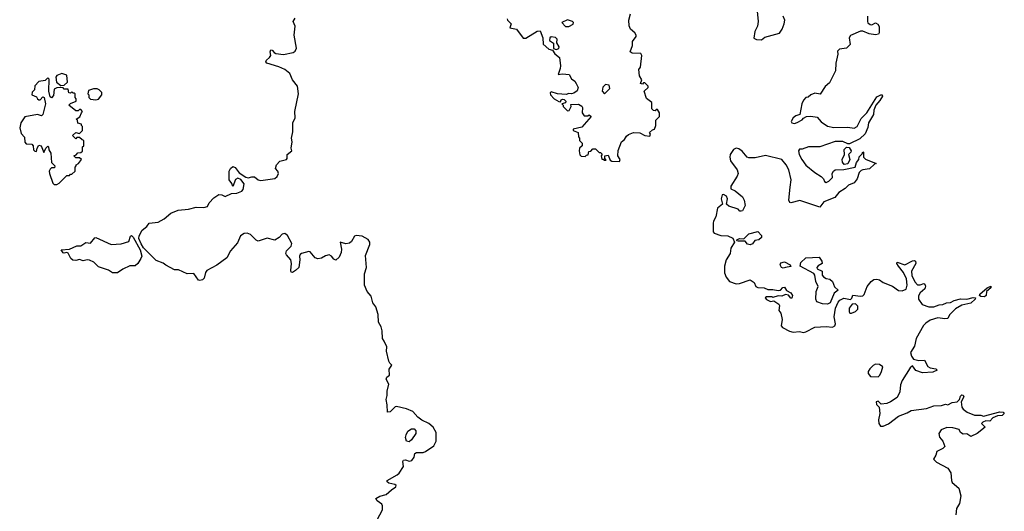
# Model space of a CAD drawing. Extents: x 2106670 to 2323771, y 35271 to 224896.
# Tile 381 of 419: x 2258103 to 2265870, y 186593 to 190468. Entities that reach past the tile are written whole.
import ezdxf

# ---------------------------------------------------------------- set-up
doc = ezdxf.new("R2010")
doc.units = 0

msp = doc.modelspace()

# ---------------------------------------------------------------- linework, layer by layer
at = {"layer": '0CON20XD'}
for points in [[(2263921.1, 190535), (2263928.6, 190455), (2263922.5, 190417.5), (2263902, 190375), (2263893.6, 190323.6), (2263915, 190312.5), (2263955, 190310), (2263980, 190330), (2264097.1, 190362.9), (2264117.4, 190392.6), (2264134.7, 190435), (2264137.9, 190465), (2264125.8, 190495)], [(2259062, 188702), (2259044.4, 188744.4), (2259045.8, 188764.2), (2259070.7, 188809.3), (2259105, 188836.7), (2259125.8, 188864.2), (2259195, 188872.5), (2259242.5, 188897.5), (2259296.4, 188943.6), (2259353.8, 188966.2), (2259434.3, 188975.7), (2259495, 188990.8), (2259555, 188988), (2259583.9, 188996.1), (2259599.2, 189025), (2259635.4, 189064.6), (2259675, 189089.4), (2259697.8, 189087.8), (2259725, 189074), (2259775, 189097.5), (2259815, 189101.9), (2259855, 189116.7), (2259865, 189130), (2259873.8, 189175), (2259848.3, 189208.3), (2259825, 189219.2), (2259805, 189208.8), (2259785, 189153.3), (2259776.7, 189176.7), (2259756, 189205), (2259756.9, 189275), (2259766.9, 189295), (2259785, 189310), (2259802.9, 189302.9), (2259835, 189260), (2259887.3, 189227.3), (2259905, 189222), (2259935, 189230.6), (2259955, 189228.9), (2259985, 189205.5), (2260005, 189200), (2260115, 189217.1), (2260135, 189232.5), (2260143.6, 189256.4), (2260139.5, 189275), (2260121.9, 189295), (2260129.5, 189325), (2260155, 189352.9), (2260207.5, 189365), (2260213.3, 189375), (2260213.9, 189406.1), (2260248.8, 189435), (2260246, 189455), (2260253.3, 189505), (2260248.2, 189535), (2260258.9, 189585), (2260258, 189655), (2260276.9, 189695), (2260274.2, 189745.8), (2260303.8, 189885), (2260295.8, 189945), (2260255.5, 189995), (2260233.3, 190045), (2260195, 190076.7), (2260147.3, 190097.3), (2260052.5, 190125), (2260044, 190135), (2260049.7, 190150.3), (2260075, 190170), (2260084, 190185), (2260078, 190215), (2260085, 190230), (2260095, 190228), (2260109.4, 190209.4), (2260125, 190200.6), (2260185, 190194), (2260260, 190210), (2260275, 190220), (2260286, 190245), (2260268.1, 190345), (2260276.2, 190416.2), (2260260, 190455), (2260275, 190480)], [(2261947.5, 190475), (2261950, 190465), (2261980, 190435), (2261970, 190405), (2262023, 190393), (2262075, 190322.5), (2262095, 190322.5), (2262185, 190376.7), (2262209.3, 190379.3), (2262228.8, 190325), (2262231.2, 190275), (2262277.5, 190235), (2262307, 190227), (2262325, 190200), (2262360.7, 190170.7), (2262370, 190105), (2262367.5, 190082.5), (2262350, 190035), (2262385, 190041.2), (2262436.4, 190036.4), (2262455, 190002.5), (2262483, 189983), (2262493.3, 189965), (2262507.5, 189935), (2262501.7, 189908.3), (2262475, 189890), (2262455, 189883.3), (2262435, 189887.5), (2262415, 189877.5), (2262345, 189882.5), (2262295, 189900), (2262288.3, 189891.7), (2262290, 189875), (2262320, 189845), (2262355, 189822.5), (2262368.3, 189821.7), (2262373.6, 189836.4), (2262385, 189842.5), (2262399.3, 189839.3), (2262410, 189825), (2262408.3, 189811.7), (2262380, 189805), (2262390, 189795), (2262390, 189785), (2262425, 189750), (2262436.7, 189753.3), (2262452.5, 189785), (2262450, 189800), (2262511.7, 189801.7), (2262536.4, 189786.4), (2262542.5, 189775), (2262540, 189735), (2262555, 189710), (2262585, 189710), (2262595, 189717.5), (2262610, 189705), (2262538.3, 189621.7), (2262470, 189605), (2262470, 189595), (2262508.3, 189578.3), (2262510, 189545), (2262520, 189535), (2262520, 189515), (2262540, 189495), (2262540, 189475), (2262520, 189455), (2262517.5, 189435), (2262523, 189403), (2262531.7, 189391.7), (2262565, 189390), (2262575, 189400), (2262588.3, 189401.7), (2262591.7, 189428.3), (2262608.3, 189431.7), (2262625, 189450), (2262645, 189450), (2262675, 189420), (2262685, 189420), (2262698.3, 189408.3), (2262690, 189395), (2262695, 189370), (2262705, 189370), (2262715, 189360), (2262728.3, 189361.7), (2262720, 189375), (2262720, 189395), (2262745, 189400), (2262761.7, 189361.7), (2262773, 189353), (2262835, 189350), (2262840, 189365), (2262822.5, 189395), (2262823, 189437), (2262850, 189505), (2262875, 189522.5), (2262890.7, 189549.3), (2262906.1, 189563.9), (2262945, 189580), (2262995, 189577.5), (2263035, 189554), (2263075, 189550), (2263080, 189565), (2263071.7, 189578.3), (2263095, 189600), (2263110, 189605), (2263120, 189635), (2263120, 189675), (2263150, 189705), (2263150, 189735), (2263135, 189760), (2263125, 189760), (2263115, 189750), (2263101.7, 189751.7), (2263090, 189765), (2263090, 189815), (2263046.4, 189846.4), (2263030, 189905), (2263060, 189935), (2263060, 189945), (2263035, 189970), (2263025, 189970), (2263015, 189960), (2263000, 189965), (2263010, 189995), (2262992.5, 190025), (2262987.5, 190075), (2263000, 190095), (2263012, 190185), (2263001.7, 190201.7), (2262935, 190203.3), (2262920, 190215), (2262936.2, 190265), (2262937.5, 190295), (2262966.2, 190335), (2262966.7, 190345), (2262956.2, 190365), (2262922.5, 190392.5), (2262910.3, 190420.3), (2262908.9, 190465), (2262922, 190515)], [(2262435, 190414), (2262468.3, 190431.7), (2262472.5, 190445), (2262463.6, 190453.6), (2262425, 190466.2), (2262380, 190445), (2262407.5, 190415), (2262435, 190414)], [(2264791.2, 190495), (2264790, 190455), (2264793.8, 190443.8), (2264810.7, 190430.7), (2264825, 190427.5), (2264855, 190442.5), (2264873, 190433), (2264882.5, 190415), (2264882.5, 190365), (2264877.5, 190355), (2264855, 190348.8), (2264805, 190356.2), (2264755, 190376.7), (2264735, 190376.7), (2264657, 190343), (2264647.5, 190325), (2264655, 190272.5), (2264625, 190242.5), (2264570, 190235), (2264555, 190220), (2264557, 190197), (2264540, 190125), (2264538.8, 190065), (2264490.7, 189969.3), (2264457.7, 189942.3), (2264418.3, 189881.7), (2264375, 189888.8), (2264344.5, 189875.5), (2264322.3, 189857.7), (2264303.3, 189855), (2264286, 189835), (2264272.9, 189805), (2264258.3, 189721.7), (2264225, 189710), (2264205, 189693.3), (2264190, 189665), (2264193.9, 189653.9), (2264215, 189651.2), (2264235, 189656.7), (2264275, 189677.5), (2264287, 189693), (2264310, 189705), (2264345, 189706.7), (2264395, 189700), (2264425, 189663.3), (2264475, 189628), (2264525, 189619.2), (2264635, 189620), (2264685, 189612.9), (2264710, 189625), (2264741.1, 189688.9), (2264786.8, 189733.2), (2264865, 189861.2), (2264895, 189876), (2264907.5, 189875), (2264910, 189865), (2264889.1, 189830.9), (2264856, 189794), (2264842, 189755), (2264838.8, 189721.2), (2264798, 189655), (2264792.3, 189617.7), (2264772.7, 189567.3), (2264730.3, 189529.7), (2264649.3, 189490.7), (2264635, 189490), (2264595, 189507.5), (2264535, 189508), (2264415, 189466.7), (2264353.9, 189466.1), (2264325, 189466.2), (2264275, 189446.7), (2264255, 189447.5), (2264246.7, 189435), (2264252.9, 189405), (2264272.5, 189365), (2264305, 189321.2), (2264375, 189263.8), (2264425, 189232.5), (2264442.5, 189215), (2264451.7, 189191.7), (2264463.6, 189183.6), (2264486.7, 189195), (2264515.8, 189224.2), (2264513.3, 189255), (2264523.3, 189275), (2264535, 189283.8), (2264605, 189287.5), (2264693.3, 189306.7), (2264705, 189342.5), (2264723.3, 189365), (2264724.1, 189385.9), (2264748.3, 189411.7), (2264755, 189427.5), (2264760, 189425), (2264760, 189385), (2264775, 189370), (2264860, 189335), (2264845, 189330), (2264807.7, 189292.3), (2264754.2, 189285.8), (2264741.2, 189278.8), (2264726.4, 189263.6), (2264710, 189215), (2264686.8, 189183.2), (2264640, 189165), (2264615, 189138.8), (2264564.5, 189105.5), (2264533.2, 189066.8), (2264447.5, 189032.5), (2264415, 188991.2), (2264256.1, 189043.9), (2264185, 189024.4), (2264177.1, 189027.1), (2264171.5, 189045), (2264181.9, 189148.1), (2264188.1, 189205), (2264169.5, 189285), (2264150.5, 189325), (2264115, 189365.7), (2263985, 189398.6), (2263905, 189380), (2263855, 189380), (2263842.5, 189385), (2263801.7, 189431.7), (2263775, 189451.2), (2263755, 189456), (2263734.1, 189445.9), (2263706.7, 189405), (2263703.8, 189385), (2263711.2, 189355), (2263764, 189285), (2263770, 189255), (2263763.8, 189235), (2263712.5, 189155), (2263712.5, 189135), (2263748.3, 189118.3), (2263805, 189072.5), (2263819.2, 189045), (2263825.7, 189004.3), (2263805, 188962.5), (2263795, 188960), (2263785, 188960), (2263770, 188975), (2263697.3, 188997.3), (2263678.8, 189015), (2263686, 189055), (2263678.3, 189078.3), (2263655, 189090), (2263645, 189087.5), (2263636.2, 189055), (2263647.5, 189015), (2263608.3, 188981.7), (2263593.8, 188915), (2263575, 188880), (2263573.3, 188865), (2263573.3, 188795), (2263582.5, 188785), (2263633, 188767), (2263690, 188765), (2263727.5, 188745)], [(2262335, 190234), (2262355, 190241.2), (2262360, 190255), (2262340, 190285), (2262343.3, 190315), (2262328.8, 190328.8), (2262295, 190333.8), (2262283.8, 190325), (2262283.3, 190305), (2262313.6, 190283.6), (2262315, 190240), (2262335, 190234)], [(2258395, 189170), (2258415, 189180), (2258475, 189240), (2258495, 189240), (2258505, 189250), (2258515, 189250), (2258540, 189275), (2258540, 189305), (2258550, 189315), (2258550, 189325), (2258566.4, 189333.6), (2258590, 189365), (2258575, 189380), (2258545, 189380), (2258530, 189395), (2258548.3, 189401.7), (2258561.7, 189418.3), (2258585, 189420), (2258598.3, 189431.7), (2258600, 189465), (2258610, 189475), (2258610, 189515), (2258595, 189520), (2258575, 189540), (2258555, 189540), (2258545, 189530), (2258520, 189555), (2258545, 189580), (2258575, 189570), (2258597.5, 189595), (2258600, 189625), (2258590, 189635), (2258590, 189645), (2258561.7, 189651.7), (2258560, 189675), (2258550, 189685), (2258578.3, 189701.7), (2258590, 189735), (2258600, 189745), (2258585, 189760), (2258575, 189760), (2258565, 189750), (2258545, 189750), (2258490, 189795), (2258503, 189807), (2258550, 189825), (2258550, 189845), (2258540, 189855), (2258540, 189885), (2258535, 189890), (2258525, 189890), (2258515, 189900), (2258505, 189890), (2258491.7, 189891.7), (2258485, 189920), (2258455, 189920), (2258445, 189930), (2258425, 189932.5), (2258395, 189930), (2258375, 189920), (2258369.3, 189870.7), (2258355, 189852.5), (2258345, 189860), (2258334.2, 189904.2), (2258335, 190000), (2258325, 190010), (2258305, 189990), (2258255, 189980), (2258223, 189947), (2258220, 189915), (2258203, 189897), (2258200, 189875), (2258235, 189860), (2258242.5, 189845), (2258255, 189837.5), (2258265, 189837.5), (2258285, 189860), (2258296.1, 189856.1), (2258306, 189805), (2258285, 189720), (2258275, 189710), (2258245, 189720), (2258145, 189702.5), (2258113.3, 189655), (2258103.3, 189615), (2258115, 189570), (2258141.7, 189541.7), (2258143, 189503), (2258155, 189490), (2258198.3, 189488.3), (2258210, 189475), (2258213, 189443), (2258221.7, 189431.7), (2258235, 189430), (2258240, 189455), (2258255, 189480), (2258273, 189473), (2258295, 189422.5), (2258310, 189455), (2258325, 189470), (2258330, 189465), (2258333, 189443), (2258350, 189415), (2258353, 189343), (2258380, 189315), (2258378.3, 189301.7), (2258355, 189300), (2258345, 189290), (2258337, 189273), (2258337.5, 189255), (2258365, 189180), (2258375, 189170), (2258395, 189170)], [(2258428.3, 189948.3), (2258455, 189952.5), (2258480, 189975), (2258475, 190030), (2258435, 190043.3), (2258395, 190027.5), (2258387.5, 190015), (2258392.5, 189975), (2258428.3, 189948.3)], [(2258705, 189837.5), (2258725, 189842.5), (2258750, 189875), (2258750, 189895), (2258730, 189915), (2258715, 189922.5), (2258685, 189922.5), (2258645, 189910), (2258640, 189885), (2258650, 189875), (2258650, 189855), (2258661.7, 189841.7), (2258705, 189837.5)], [(2262715, 189882.5), (2262757.5, 189925), (2262753.3, 189953.3), (2262725, 189956.7), (2262703.9, 189936.1), (2262697.5, 189905), (2262715, 189882.5)], [(2264607.5, 189327.5), (2264593.3, 189345), (2264590, 189365), (2264610, 189405), (2264607.5, 189445), (2264625, 189462.5), (2264645, 189460), (2264662.5, 189435), (2264660, 189425), (2264640, 189405), (2264652.5, 189365), (2264635, 189332.5), (2264607.5, 189327.5)], [(2258835, 188473.6), (2258805, 188493.2), (2258725, 188520), (2258686.9, 188556.9), (2258655, 188572), (2258636.1, 188573.9), (2258605, 188566.2), (2258575, 188577.5), (2258545, 188570), (2258523, 188573), (2258507, 188587), (2258485, 188627.5), (2258475, 188632.5), (2258455, 188626.7), (2258445, 188630), (2258430, 188655), (2258495, 188660), (2258555, 188685.8), (2258585, 188686.7), (2258625, 188710.8), (2258662.5, 188707.5), (2258695, 188747.5), (2258705, 188751.2), (2258825, 188696.9), (2258905, 188701.9), (2258965, 188720.8), (2258978.3, 188761.7), (2258985, 188766.2), (2258998.6, 188755), (2259053.5, 188655), (2259066.2, 188605), (2259060, 188585), (2259035, 188545.8), (2259015, 188528.6), (2258973.1, 188526.9), (2258917.8, 188502.2), (2258875, 188473.6), (2258835, 188473.6)], [(2260922.5, 186525), (2260964.2, 186605), (2260965.8, 186635), (2260959.7, 186649.7), (2260923.3, 186675), (2260913.8, 186695), (2260945, 186712), (2260995, 186726.2), (2261035, 186763.3), (2261070, 186785), (2261072.5, 186795), (2261063.6, 186803.6), (2261013.9, 186813.9), (2261002.5, 186825), (2261002.5, 186835), (2261080.7, 186879.3), (2261096.1, 186893.9), (2261130, 186945), (2261124.3, 186985), (2261130, 186995), (2261147.7, 186997.7), (2261175, 186987.5), (2261197, 186993), (2261215, 187020), (2261220.7, 187049.3), (2261233.9, 187056.1), (2261285, 187056.2), (2261305, 187063.8), (2261369.8, 187110.2), (2261388, 187145), (2261389.2, 187215), (2261365.5, 187255.5), (2261330, 187285), (2261275, 187311.2), (2261244.3, 187334.3), (2261205, 187378.8), (2261155, 187401.2), (2261075, 187418.8), (2261065, 187416.7), (2261025, 187377.5), (2261004, 187375), (2261002.5, 187432.5), (2260993.3, 187475), (2261002.5, 187505), (2261000.7, 187539.3), (2261015.9, 187594.1), (2260993.3, 187635), (2261000, 187650), (2261020, 187665), (2261017.7, 187712.3), (2261040, 187745), (2261021.7, 187761.7), (2261015, 187777.5), (2260997.5, 187855), (2260998.3, 187888.3), (2260977, 187933), (2260964, 187955), (2260963.8, 188015), (2260955.8, 188045.8), (2260933.9, 188083.9), (2260930, 188145), (2260913.3, 188205), (2260890, 188235), (2260875, 188287.5), (2260843.3, 188325), (2260823.3, 188375), (2260823.8, 188465), (2260838.8, 188515), (2260831.7, 188608.3), (2260866.2, 188695), (2260864.2, 188715), (2260852, 188735), (2260805, 188762.9), (2260756.4, 188766.4), (2260745, 188762.5), (2260720.3, 188719.7), (2260705, 188706), (2260675, 188701.2), (2260630, 188715), (2260640.5, 188660.5), (2260637.9, 188632.1), (2260623.8, 188595), (2260596.4, 188573.6), (2260581.7, 188581.7), (2260563.3, 188605), (2260545, 188614), (2260515, 188606.9), (2260485, 188588), (2260456.1, 188583.9), (2260435, 188592), (2260395, 188637.5), (2260385, 188640), (2260327.5, 188625), (2260315, 188617.5), (2260310, 188605), (2260314.3, 188575), (2260304.2, 188515), (2260280.2, 188489.8), (2260255, 188475.7), (2260245, 188478.8), (2260240.9, 188490.9), (2260246.6, 188546.6), (2260243.3, 188575), (2260206.7, 188613.3), (2260203.1, 188625), (2260208.1, 188645), (2260245, 188683.8), (2260250, 188705), (2260215, 188765.8), (2260195, 188782.9), (2260175, 188777.5), (2260149.1, 188750.9), (2260115, 188730), (2260055.8, 188745.8), (2259985, 188723.3), (2259969.7, 188729.7), (2259923.3, 188775), (2259897.5, 188785), (2259875, 188782.9), (2259844.6, 188765), (2259821.9, 188708.1), (2259766.8, 188645), (2259738, 188592), (2259657.3, 188532.7), (2259579.8, 188490.2), (2259568.1, 188475), (2259559.7, 188430.3), (2259545, 188417.5), (2259525, 188411.4), (2259514, 188414), (2259478.1, 188468.1), (2259424.6, 188465.4), (2259355.3, 188495.3), (2259325, 188496.5), (2259255, 188531.9), (2259235, 188548.1), (2259180.7, 188570.7), (2259078.7, 188668.7), (2259062, 188702)], [(2263727.5, 188745), (2263742.5, 188715), (2263713, 188667), (2263706.7, 188625), (2263676.1, 188573.9), (2263664.1, 188525.9), (2263663.9, 188473.9), (2263675, 188437.5), (2263702.5, 188405), (2263755, 188386), (2263782.3, 188387.7), (2263865, 188416.7), (2263897.7, 188397.7), (2263910, 188365), (2263925, 188356.2), (2263975, 188353.3), (2264005, 188341.2), (2264045, 188341.4), (2264085, 188333.1), (2264105, 188336.2), (2264123.2, 188356.8), (2264135, 188358.8), (2264153, 188333), (2264186.2, 188316.2), (2264198.1, 188295), (2264195, 188274.2), (2264185, 188272.5), (2264166.8, 188296.8), (2264145, 188302), (2264115, 188288.8), (2264085, 188292.5), (2264045, 188277.5), (2264035, 188283.3), (2263995, 188282.5), (2263984, 188275), (2263995, 188262.5), (2264025, 188247.5), (2264051.7, 188251.7), (2264092.5, 188225), (2264097.5, 188215), (2264092.5, 188175), (2264106.7, 188155), (2264116.7, 188105), (2264110, 188055), (2264121.2, 188041.2), (2264175, 188012), (2264203.9, 188003.9), (2264255, 188011.2), (2264285, 188003.3), (2264305, 188008), (2264375, 188044.2), (2264465, 188050), (2264515, 188043.8), (2264532.5, 188055), (2264539.3, 188070.7), (2264529.2, 188125), (2264539.2, 188195), (2264558.6, 188241.4), (2264573, 188257), (2264605, 188274), (2264657, 188263), (2264667, 188273), (2264675, 188297.5), (2264735, 188288.8), (2264755, 188291.2), (2264765, 188302.5), (2264789.2, 188365), (2264818.8, 188405), (2264840.5, 188419.5), (2264865, 188423.8), (2264885, 188418.8), (2264915, 188396.2), (2264986.9, 188366.9), (2265034.3, 188334.3), (2265065, 188330), (2265095, 188343.8), (2265104.5, 188375), (2265098.9, 188425), (2265074.4, 188475), (2265034.2, 188525), (2265023.3, 188545), (2265025, 188557.5), (2265085, 188535.8), (2265145, 188567.5), (2265160.5, 188570.5), (2265170, 188565), (2265171.4, 188545), (2265136.9, 188485), (2265141.3, 188451.3), (2265165, 188401.2), (2265185, 188378), (2265205, 188377.5), (2265235, 188388.8), (2265244, 188384), (2265248.9, 188368.9), (2265242.6, 188347.4), (2265205, 188315.7), (2265192.7, 188292.7), (2265192, 188265), (2265222.7, 188222.7), (2265274.1, 188204.1), (2265315, 188204.4), (2265355, 188220), (2265385, 188223.1), (2265413.2, 188236.8), (2265445, 188239.2), (2265475.4, 188254.6), (2265525, 188267.8), (2265575.6, 188264.4), (2265625, 188279.2), (2265642.5, 188275), (2265640, 188265), (2265606.8, 188233.2), (2265535, 188217.5), (2265485, 188190), (2265437.7, 188142.3), (2265425, 188113.8), (2265401.2, 188111.2), (2265345, 188119.2), (2265285, 188098.6), (2265251.2, 188075), (2265232.7, 188057.3), (2265173.8, 187955), (2265162, 187895), (2265129.2, 187845), (2265138.1, 187815), (2265155, 187792.9), (2265195, 187781.5), (2265240, 187785), (2265267.5, 187735), (2265285, 187723.3), (2265330, 187715), (2265340, 187705), (2265305, 187690), (2265225, 187684), (2265172.5, 187702.5), (2265145, 187740), (2265126.7, 187725), (2265063.3, 187625), (2265050.7, 187589.3), (2265046.7, 187535), (2265025, 187490), (2264972.5, 187455), (2264942.5, 187442.5), (2264897.5, 187437.5), (2264875, 187460), (2264860, 187455), (2264862.5, 187435), (2264883, 187413), (2264888, 187365), (2264878.8, 187315), (2264880, 187285), (2264892.5, 187265), (2264915, 187264.2), (2264957.6, 187282.4), (2265035, 187343.8), (2265105, 187368.6), (2265135, 187387.1), (2265255, 187402.5), (2265315, 187423.3), (2265375, 187426.7), (2265405, 187437.5), (2265425, 187433.3), (2265460, 187450), (2265497.5, 187455), (2265517.5, 187475), (2265525, 187500), (2265535, 187510), (2265545, 187507.5), (2265550, 187495), (2265530, 187455), (2265534.2, 187414.2), (2265545, 187396.7), (2265577.5, 187375), (2265635, 187351.9), (2265685, 187352), (2265706.1, 187343.9), (2265835, 187377.1), (2265860, 187375), (2265870, 187365), (2265852, 187348), (2265815, 187344.4), (2265780, 187330), (2265755.7, 187304.3), (2265725, 187306.7), (2265700, 187295), (2265690, 187285), (2265720, 187255), (2265655, 187205.8), (2265605, 187182.5), (2265575, 187203.3), (2265545, 187200), (2265524, 187214), (2265515, 187237.5), (2265465, 187250), (2265415.9, 187254.1), (2265372.5, 187235), (2265353.6, 187206.4), (2265358.3, 187178.3), (2265386.1, 187146.1), (2265400, 187105), (2265385, 187086.7), (2265337.5, 187065), (2265330, 187035), (2265312.5, 187005), (2265335, 186980), (2265425, 186934), (2265449.2, 186895), (2265452.5, 186835), (2265459.3, 186819.3), (2265510, 186775), (2265526, 186715), (2265516.2, 186655), (2265493.8, 186615), (2265488, 186565)], [(2263865, 188692.5), (2263845, 188699.2), (2263825, 188721.2), (2263771.4, 188721.4), (2263760, 188725), (2263762.5, 188735), (2263785, 188744), (2263815, 188740), (2263855, 188780), (2263925, 188797.5), (2263955, 188767.5), (2263955, 188752.5), (2263935, 188733.3), (2263902.9, 188727.1), (2263885, 188701.2), (2263865, 188692.5)], [(2264475, 188224.5), (2264435, 188227.8), (2264391.4, 188245), (2264384.6, 188264.6), (2264385.6, 188325), (2264401.4, 188365), (2264383.8, 188403.8), (2264374.5, 188454.5), (2264366.6, 188466.6), (2264260, 188525), (2264266.2, 188555), (2264305, 188590), (2264410, 188595), (2264430, 188565), (2264432.5, 188545), (2264401.7, 188528.3), (2264392, 188515), (2264393.2, 188503.2), (2264432.5, 188485), (2264434.2, 188455), (2264445, 188440), (2264465, 188428), (2264495, 188422), (2264514, 188405), (2264531.1, 188361.1), (2264560, 188335), (2264528.3, 188311.7), (2264495.6, 188235), (2264475, 188224.5)], [(2264125, 188510), (2264112, 188515), (2264100.8, 188535), (2264107.3, 188552.7), (2264135, 188558.6), (2264180, 188535), (2264185, 188523.3), (2264145, 188514.3), (2264125, 188510)], [(2265715, 188284), (2265685, 188286), (2265674.2, 188294.2), (2265676, 188305), (2265735, 188353.8), (2265765, 188367.5), (2265762.5, 188355), (2265728.8, 188325), (2265725.9, 188294.1), (2265715, 188284)], [(2264665, 188153.8), (2264695, 188166.7), (2264713.3, 188185), (2264715, 188210), (2264695, 188227.5), (2264670, 188225), (2264647.5, 188195), (2264646.7, 188165), (2264652.5, 188155), (2264665, 188153.8)], [(2264875, 187653.3), (2264887.5, 187665), (2264902.5, 187695), (2264911.7, 187731.7), (2264885, 187748.8), (2264855, 187752), (2264835, 187741.2), (2264808.8, 187715), (2264796.2, 187695), (2264795, 187680), (2264815, 187656.7), (2264875, 187653.3)], [(2261175, 187141.2), (2261155, 187146.7), (2261147.1, 187175), (2261151.4, 187195), (2261165, 187223.3), (2261195, 187243.3), (2261215, 187243.3), (2261227.3, 187227.3), (2261228, 187205), (2261194.3, 187155.7), (2261175, 187141.2)]]:
    msp.add_lwpolyline(points, dxfattribs=at)

doc.saveas('drawing.dxf')
